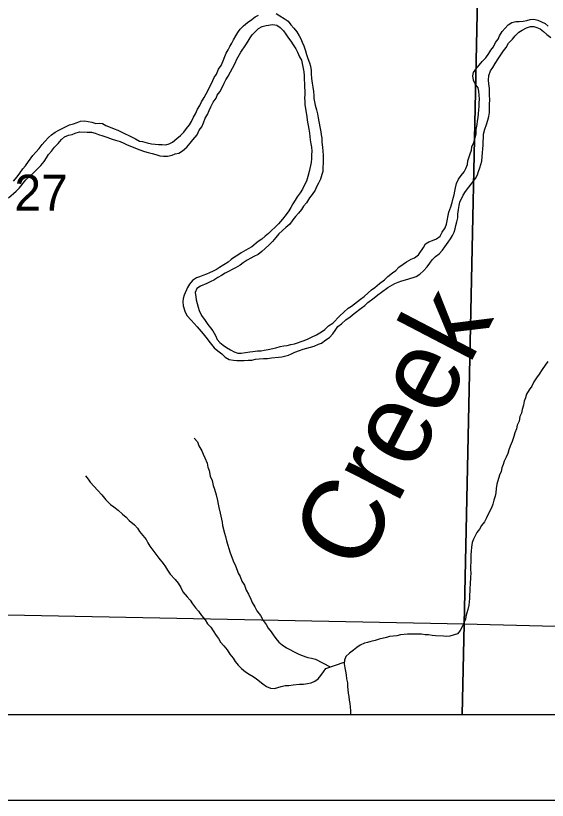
# Model space of a CAD drawing. Extents: x -7.9 to 76.1, y 0 to 22.
# Drawn here: x 6.653 to 7.274, y 14 to 14.915 of the extents above; entities that cross this region are included whole.
import ezdxf

# ---------------------------------------------------------------- set-up
doc = ezdxf.new("R2010")
doc.units = 0
for name, color, linetype in [('GM_X_Major_River', 7, 'Continuous'), ('GM_X_Minor_River', 7, 'Continuous'), ('GM_X_Minor_River_Text', 7, 'Continuous'), ('GM_X_Section', 7, 'Continuous'), ('GM_X_Section_Text', 7, 'Continuous'), ('SC_Scratch1', 7, 'Continuous'), ('SH_Data', 7, 'Continuous')]:
    doc.layers.add(name, color=color, linetype=linetype)

msp = doc.modelspace()

# ---------------------------------------------------------------- linework, layer by layer
at = {"layer": 'GM_X_Major_River'}
for points in [[(6.95765, 14.91763), (6.96185, 14.91503), (6.96683, 14.91168), (6.97142, 14.90871), (6.97451, 14.90458), (6.97798, 14.90045), (6.98144, 14.89633), (6.98416, 14.89181), (6.9861, 14.88804), (6.98767, 14.88427), (6.98962, 14.88012), (6.9916, 14.87408), (6.9928, 14.86992), (6.99437, 14.86539), (6.99634, 14.8601), (6.99753, 14.85633), (6.99836, 14.85102), (6.99841, 14.84723), (6.99886, 14.84192), (6.99969, 14.83662), (7.00014, 14.8317), (7.00096, 14.82678), (7.0014, 14.82223), (7.00145, 14.81843), (7.00307, 14.81087), (7.00466, 14.8052), (7.00586, 14.80066), (7.00668, 14.79612), (7.00712, 14.79157), (7.00875, 14.78362), (7.00955, 14.77984), (7.00998, 14.77605), (7.0108, 14.77227), (7.01085, 14.76772), (7.0117, 14.76166), (7.01214, 14.75711), (7.0122, 14.75256), (7.01231, 14.74383), (7.01202, 14.73776), (7.01207, 14.73358), (7.01099, 14.72977), (7.00916, 14.72444), (7.00695, 14.71985), (7.00473, 14.71565), (7.00289, 14.71145), (6.99955, 14.70647), (6.99657, 14.70263), (6.99285, 14.69689), (6.98949, 14.69305), (6.98689, 14.68922), (6.98353, 14.685), (6.98018, 14.68078), (6.97681, 14.67694), (6.97347, 14.67196), (6.96859, 14.6681), (6.96073, 14.66078), (6.95699, 14.65656), (6.95326, 14.65195), (6.94877, 14.64734), (6.94091, 14.64002), (6.93641, 14.63655), (6.93151, 14.6342), (6.92774, 14.63225), (6.9236, 14.62992), (6.91909, 14.62682), (6.91534, 14.62412), (6.91007, 14.62101), (6.89802, 14.61477), (6.89351, 14.61205), (6.88937, 14.60972), (6.88486, 14.60662), (6.88109, 14.60505), (6.87657, 14.60271)], [(6.87327, 14.81971), (6.87587, 14.82392), (6.87809, 14.82812), (6.87955, 14.83194), (6.88215, 14.83615), (6.88509, 14.84302), (6.88769, 14.84685), (6.89027, 14.85258), (6.89324, 14.85717), (6.89545, 14.86251), (6.89765, 14.86748), (6.89912, 14.87129), (6.90134, 14.87512), (6.90356, 14.87932), (6.90579, 14.88315), (6.90763, 14.88697), (6.91022, 14.89155), (6.91282, 14.89539), (6.91542, 14.89959), (6.91954, 14.90344), (6.92404, 14.9073), (6.92892, 14.91078), (6.93305, 14.91387), (6.93682, 14.91583)], [(7.19356, 14.80058), (7.19426, 14.80515), (7.19458, 14.80933), (7.19452, 14.8135), (7.19484, 14.81768), (7.19396, 14.82715), (7.19315, 14.83094), (7.18967, 14.83582), (7.18772, 14.83997), (7.18727, 14.84489), (7.18798, 14.8487), (7.19058, 14.85291), (7.19431, 14.85751), (7.19804, 14.86174), (7.20216, 14.86597), (7.20588, 14.87095), (7.20811, 14.87478), (7.21108, 14.87899), (7.21367, 14.88396), (7.21665, 14.8878), (7.21812, 14.89161), (7.22146, 14.89659), (7.22482, 14.90043), (7.22818, 14.90466), (7.23269, 14.90737), (7.23723, 14.90819), (7.24102, 14.90825), (7.24595, 14.90869), (7.2501, 14.90951), (7.25388, 14.9107), (7.25842, 14.91114), (7.26299, 14.91007), (7.26719, 14.90785), (7.27139, 14.90601), (7.27522, 14.90302)], [(6.64506, 14.70275), (6.65406, 14.71046), (6.6578, 14.71431), (6.66526, 14.72351), (6.67425, 14.73199), (6.67873, 14.7366), (6.68285, 14.74045), (6.68658, 14.74505), (6.68918, 14.74927), (6.69178, 14.7531), (6.69514, 14.75694), (6.69887, 14.76192), (6.70298, 14.76615), (6.70671, 14.77075), (6.71046, 14.77384), (6.71499, 14.7758), (6.71915, 14.77662), (6.72292, 14.77819), (6.72782, 14.77977), (6.73693, 14.77914), (6.74186, 14.7792), (6.74605, 14.77812), (6.75024, 14.77666), (6.75519, 14.77483), (6.75976, 14.77338), (6.76586, 14.77119), (6.77004, 14.7701), (6.77538, 14.76828), (6.77957, 14.76644), (6.78339, 14.7646), (6.78873, 14.76239), (6.7933, 14.76056), (6.79826, 14.75873), (6.80359, 14.75691), (6.80816, 14.75545), (6.81273, 14.75437), (6.81691, 14.75329), (6.82186, 14.75184), (6.82604, 14.75114), (6.83059, 14.7512), (6.83588, 14.75241), (6.83965, 14.75398), (6.84381, 14.7548), (6.84833, 14.75752), (6.8532, 14.76176), (6.85693, 14.76636), (6.86029, 14.7702), (6.86513, 14.77634), (6.86772, 14.78169), (6.8707, 14.78552), (6.87253, 14.7901), (6.87473, 14.79545), (6.87733, 14.80004), (6.87916, 14.80461), (6.88138, 14.80882), (6.88396, 14.81417), (6.88731, 14.81876), (6.88878, 14.82258), (6.89176, 14.82641), (6.89398, 14.83062), (6.89694, 14.83635), (6.89878, 14.84017), (6.90137, 14.84476), (6.90434, 14.84973), (6.90656, 14.85394), (6.90952, 14.85967), (6.91173, 14.86425), (6.91616, 14.87266), (6.92212, 14.88109), (6.92471, 14.8853), (6.92732, 14.88913), (6.92954, 14.89296), (6.93328, 14.8968), (6.93703, 14.90027)], [(6.93703, 14.90027), (6.94117, 14.9026), (6.9457, 14.9038), (6.95365, 14.90467), (6.95821, 14.90398), (6.96204, 14.90137), (6.96588, 14.89763), (6.96897, 14.8935), (6.97206, 14.88899), (6.97477, 14.88523), (6.97748, 14.88109), (6.98057, 14.87658), (6.98252, 14.87244), (6.98487, 14.86716), (6.9872, 14.86339), (6.98966, 14.84977), (6.99009, 14.84522), (6.99016, 14.84067), (6.9906, 14.83612), (6.99077, 14.82322), (6.99045, 14.81904), (6.99088, 14.81525), (6.99093, 14.81146), (6.99175, 14.80654), (6.99339, 14.79745), (6.99383, 14.79329), (6.99549, 14.78269), (6.99631, 14.77814), (6.99674, 14.77435), (6.99717, 14.77019), (6.99799, 14.76564), (6.9988, 14.76186), (6.99925, 14.75693), (6.99855, 14.75275), (6.9986, 14.74858), (6.99828, 14.74402), (6.99758, 14.74022), (6.99615, 14.73337), (6.99433, 14.72765), (6.99289, 14.72231), (6.9903, 14.71697), (6.98809, 14.71276), (6.98549, 14.70855), (6.98214, 14.70396), (6.97954, 14.70012), (6.97694, 14.69554), (6.97473, 14.69133), (6.97212, 14.6875), (6.96914, 14.68329), (6.96505, 14.67792), (6.96019, 14.67254), (6.95608, 14.66793), (6.95233, 14.66484), (6.94859, 14.661), (6.94484, 14.65791), (6.94072, 14.65444), (6.93658, 14.65173), (6.92908, 14.64555), (6.92494, 14.64322), (6.91666, 14.63855), (6.91291, 14.63584), (6.90877, 14.63351), (6.90501, 14.6308), (6.90126, 14.62772), (6.89149, 14.62151), (6.88773, 14.61918), (6.88396, 14.61723), (6.87982, 14.61528), (6.87605, 14.61371), (6.8719, 14.61214), (6.86812, 14.61057), (6.86435, 14.60937), (6.85984, 14.60628), (6.85648, 14.60206), (6.85388, 14.59823), (6.85021, 14.58907), (6.84875, 14.58526), (6.84842, 14.58146), (6.84886, 14.57691), (6.85124, 14.56935), (6.85357, 14.56521), (6.85819, 14.55996), (6.86165, 14.55622), (6.86512, 14.55209), (6.87243, 14.54422), (6.87552, 14.54009), (6.88054, 14.53371), (6.88516, 14.5277), (6.88938, 14.52434), (6.89398, 14.52061), (6.89783, 14.51687), (6.90279, 14.51428), (6.90773, 14.51321), (6.91153, 14.51288), (6.92025, 14.51301), (6.92479, 14.51344), (6.92896, 14.5135), (6.9335, 14.51433), (6.93767, 14.51476), (6.94259, 14.51521), (6.94752, 14.51528)], [(7.17847, 14.71007), (7.1904, 14.72541), (7.19262, 14.72961), (7.1937, 14.73342), (7.19516, 14.73762), (7.19663, 14.74143), (7.19771, 14.74562), (7.19834, 14.75549), (7.19866, 14.75929), (7.19935, 14.76462), (7.1993, 14.76841), (7.19962, 14.77259), (7.19956, 14.77676), (7.201, 14.78285), (7.2032, 14.78819), (7.20465, 14.79315), (7.20573, 14.79772), (7.20643, 14.80228), (7.20675, 14.80646), (7.20668, 14.81139), (7.20698, 14.81746), (7.20654, 14.82201), (7.20643, 14.83036), (7.2056, 14.83566), (7.20554, 14.83983), (7.20584, 14.84553), (7.20767, 14.85087), (7.21027, 14.8547), (7.21324, 14.85929), (7.21658, 14.86465), (7.21993, 14.86963), (7.2229, 14.87423), (7.22588, 14.87806), (7.22885, 14.88303), (7.23334, 14.88765), (7.2367, 14.89149), (7.24081, 14.8961), (7.24457, 14.89843), (7.24984, 14.90078), (7.25437, 14.90236), (7.25816, 14.90241), (7.26197, 14.90133), (7.26578, 14.89986), (7.26961, 14.89688), (7.27345, 14.89313), (7.27805, 14.88978)], [(6.65087, 14.72218), (6.65497, 14.72717), (6.65833, 14.73139), (6.66167, 14.73637), (6.66466, 14.7402), (6.66838, 14.74519), (6.67322, 14.75208), (6.67696, 14.75593), (6.68069, 14.76015), (6.68442, 14.76476), (6.6874, 14.76859), (6.69151, 14.7732), (6.69526, 14.77629), (6.69939, 14.77938), (6.70391, 14.78172), (6.70843, 14.78406), (6.7122, 14.78601), (6.71634, 14.78796), (6.72087, 14.78916), (6.72502, 14.79074), (6.72918, 14.79193), (6.73372, 14.79237), (6.7379, 14.79167), (6.74246, 14.79098), (6.74703, 14.78952), (6.75082, 14.78995), (6.75462, 14.78924), (6.75882, 14.78703), (6.76377, 14.7852), (6.76835, 14.78298), (6.77255, 14.78152), (6.79316, 14.77156), (6.79774, 14.76897), (6.80154, 14.76826), (6.80687, 14.76682), (6.81181, 14.76574), (6.81637, 14.76543), (6.82017, 14.76472), (6.82434, 14.76478), (6.82852, 14.76446), (6.83267, 14.76565), (6.83644, 14.7676), (6.84169, 14.77185), (6.84581, 14.77532), (6.84955, 14.77916), (6.85291, 14.78338), (6.85626, 14.78798), (6.85848, 14.79181), (6.86107, 14.79678), (6.86329, 14.8006), (6.86549, 14.80594), (6.86847, 14.81054), (6.8703, 14.81474), (6.87327, 14.81971)], [(6.87657, 14.60271), (6.86903, 14.59957), (6.8649, 14.59686), (6.86306, 14.59228), (6.86351, 14.58736), (6.86394, 14.58357), (6.86633, 14.57525), (6.86751, 14.57147), (6.87025, 14.56544), (6.8745, 14.55943), (6.87759, 14.55492), (6.88068, 14.55117), (6.88338, 14.54741), (6.88649, 14.54214), (6.88845, 14.53761), (6.89153, 14.53386), (6.89574, 14.53088), (6.89957, 14.52828), (6.90416, 14.52531), (6.90836, 14.52309), (6.91255, 14.52163), (6.91672, 14.52168), (6.92164, 14.52213), (6.92656, 14.52296), (6.93035, 14.52339), (6.93564, 14.52422), (6.93981, 14.52428), (6.94359, 14.52509), (6.94813, 14.52591), (6.95343, 14.52712), (6.95721, 14.52793), (6.96212, 14.52914), (6.96628, 14.52995), (6.97045, 14.53039), (6.9746, 14.53158), (6.97876, 14.5324), (6.99008, 14.53635), (6.99498, 14.53831), (6.99875, 14.54026), (7.0044, 14.543), (7.01042, 14.54649), (7.01418, 14.5492), (7.01867, 14.55344), (7.02356, 14.55654), (7.03178, 14.565), (7.03666, 14.56924), (7.04153, 14.57386), (7.04529, 14.57619), (7.05579, 14.58468), (7.0603, 14.58778), (7.06479, 14.59201), (7.06891, 14.59548), (7.07267, 14.59819), (7.07829, 14.60282), (7.08393, 14.60708), (7.08805, 14.61093), (7.0933, 14.61517), (7.09705, 14.61788), (7.10079, 14.62173), (7.10567, 14.62521), (7.10981, 14.62792), (7.11507, 14.63103), (7.11884, 14.6326), (7.12373, 14.63608), (7.12968, 14.64489), (7.1319, 14.64909), (7.13566, 14.65142), (7.14019, 14.653), (7.14471, 14.65496), (7.14884, 14.65805), (7.15143, 14.66264), (7.15477, 14.66762), (7.15623, 14.67182), (7.15732, 14.676), (7.15837, 14.68209), (7.15908, 14.6859), (7.16127, 14.69237), (7.1631, 14.69733), (7.16417, 14.70228), (7.16525, 14.70609), (7.16595, 14.71065), (7.16704, 14.71446), (7.16811, 14.71941), (7.17031, 14.72437), (7.17329, 14.72859), (7.17702, 14.73319), (7.17887, 14.73701), (7.1807, 14.74159), (7.1814, 14.74578), (7.18286, 14.75035), (7.18395, 14.75416), (7.18541, 14.75835), (7.18611, 14.76216), (7.18832, 14.76712), (7.18975, 14.77321), (7.19084, 14.7774), (7.19115, 14.78234), (7.19221, 14.78805), (7.19253, 14.79222), (7.19323, 14.79641), (7.19356, 14.80058)], [(6.94752, 14.51528), (6.95206, 14.5161), (6.96039, 14.51697), (6.96417, 14.5174), (6.97173, 14.51902), (6.97551, 14.52059), (6.97927, 14.52254), (6.98455, 14.52451), (6.98908, 14.52609), (6.99324, 14.52729), (6.99739, 14.52848), (7.00193, 14.52968), (7.00682, 14.53203), (7.0106, 14.53322), (7.01548, 14.53708), (7.01961, 14.53979), (7.02373, 14.54402), (7.02633, 14.54785), (7.02968, 14.55245), (7.0338, 14.55592), (7.03867, 14.56054), (7.04393, 14.56403), (7.04843, 14.56788), (7.05669, 14.57407), (7.06082, 14.57716), (7.06456, 14.58063), (7.07208, 14.58604), (7.0762, 14.58951), (7.08033, 14.59261), (7.08784, 14.59802), (7.09612, 14.60269), (7.09989, 14.60426), (7.10404, 14.60583), (7.10857, 14.60703), (7.11726, 14.60981), (7.12103, 14.611), (7.12517, 14.61371), (7.12966, 14.61757), (7.13377, 14.62218), (7.13675, 14.62639), (7.13973, 14.63023), (7.14347, 14.63408), (7.1476, 14.63755), (7.15171, 14.64178), (7.15431, 14.64561), (7.15841, 14.65098), (7.16101, 14.6548), (7.16324, 14.65863), (7.16546, 14.66283), (7.16654, 14.66664), (7.16725, 14.67045), (7.16833, 14.67464), (7.16941, 14.67921), (7.16973, 14.68376), (7.17041, 14.68908), (7.17111, 14.69365), (7.17182, 14.69745), (7.17587, 14.70586), (7.17847, 14.71007)]]:
    msp.add_lwpolyline(points, dxfattribs=at)
at = {"layer": 'GM_X_Minor_River'}
for points in [[(7.2748, 14.5118), (7.27144, 14.50758), (7.2681, 14.5026), (7.26438, 14.49686), (7.26141, 14.49264), (7.25844, 14.48805), (7.25585, 14.48308), (7.25287, 14.47887), (7.2499, 14.47389), (7.24845, 14.46932), (7.24698, 14.46551), (7.24629, 14.46094), (7.24484, 14.45599), (7.24376, 14.45142), (7.24191, 14.4476), (7.24123, 14.44228), (7.23902, 14.43769), (7.23794, 14.43313), (7.2361, 14.42855), (7.23502, 14.42436), (7.23283, 14.41864), (7.23063, 14.41292), (7.22917, 14.40872), (7.22809, 14.40454), (7.22587, 14.40033), (7.22366, 14.39537), (7.22257, 14.39156), (7.22111, 14.38774), (7.22003, 14.38355), (7.21819, 14.37936), (7.2153, 14.36869), (7.21423, 14.36374), (7.21392, 14.35843), (7.21321, 14.35462), (7.21176, 14.35005), (7.2103, 14.34548), (7.20884, 14.34128), (7.20515, 14.33364), (7.20293, 14.32944), (7.20072, 14.32485), (7.19737, 14.32064), (7.19477, 14.31605), (7.19179, 14.31221), (7.18995, 14.30839), (7.18772, 14.30457), (7.18626, 14.30075), (7.18557, 14.29543), (7.18526, 14.29049), (7.18493, 14.28632), (7.18461, 14.28214), (7.18468, 14.2772), (7.18435, 14.27341), (7.1844, 14.26961), (7.18484, 14.26506), (7.18453, 14.26013), (7.18388, 14.25215), (7.18356, 14.24759), (7.18361, 14.2438), (7.18329, 14.23962), (7.18334, 14.23545), (7.18264, 14.23164), (7.18231, 14.22747), (7.18124, 14.22252), (7.18016, 14.21871), (7.17908, 14.21452), (7.17837, 14.21072), (7.17652, 14.2069), (7.17506, 14.20308), (7.17247, 14.19811), (7.16911, 14.19427), (7.16043, 14.1915), (7.15664, 14.19107), (7.15284, 14.19139), (7.14336, 14.19202), (7.13956, 14.19235), (7.13538, 14.19305), (7.13159, 14.193), (7.12703, 14.1937), (7.12248, 14.19363), (7.11868, 14.19396), (7.11072, 14.19385), (7.10277, 14.19298), (7.09824, 14.19178), (7.08991, 14.19091), (7.08613, 14.18972), (7.07781, 14.18809), (7.0729, 14.1865), (7.06799, 14.1853), (7.06422, 14.18411), (7.06043, 14.1833), (7.05554, 14.18095), (7.05178, 14.17825)], [(6.86194, 14.42228), (6.86578, 14.41816), (6.86736, 14.41362), (6.87086, 14.4076), (6.87243, 14.40383), (6.87438, 14.3993), (6.87674, 14.39326), (6.87756, 14.38872), (6.87913, 14.38457), (6.88035, 14.37814), (6.8827, 14.37286), (6.88391, 14.36718), (6.88549, 14.36303), (6.88747, 14.35623), (6.88908, 14.3498), (6.8899, 14.34526), (6.89071, 14.34147), (6.89193, 14.33504), (6.89435, 14.32445), (6.89478, 14.32066), (6.89718, 14.31158), (6.89837, 14.30781), (6.89957, 14.30251), (6.90393, 14.28853), (6.90589, 14.28363), (6.90747, 14.27948), (6.90982, 14.27344), (6.91178, 14.26853), (6.91297, 14.26475), (6.9153, 14.26099), (6.91727, 14.2557), (6.92037, 14.25081), (6.92234, 14.24515), (6.92506, 14.24025), (6.92779, 14.2346), (6.92935, 14.23083), (6.93246, 14.22556), (6.9348, 14.22104), (6.93904, 14.2154), (6.94215, 14.20976), (6.94563, 14.20487), (6.94834, 14.20073), (6.95181, 14.19661), (6.95413, 14.19284), (6.95722, 14.18871), (6.96069, 14.18459), (6.96453, 14.18122), (6.9695, 14.17788), (6.97408, 14.17566), (6.97791, 14.17344), (6.98248, 14.17123), (6.98668, 14.16939), (6.9943, 14.16645), (6.99886, 14.16576), (7.00343, 14.16468), (7.02042, 14.15556)], [(6.73474, 14.37842), (6.73783, 14.37467), (6.74053, 14.37091), (6.74515, 14.36604), (6.749, 14.36192), (6.754, 14.3563), (6.75863, 14.35029), (6.76401, 14.34505), (6.76784, 14.34244), (6.7732, 14.33835), (6.77819, 14.33386), (6.78241, 14.33012), (6.78588, 14.32638), (6.79201, 14.32115), (6.79548, 14.3174), (6.7978, 14.31364), (6.80166, 14.30876), (6.80589, 14.30426), (6.80784, 14.30012), (6.81017, 14.29636), (6.82059, 14.28246), (6.82561, 14.27608), (6.82831, 14.27232), (6.83064, 14.26856), (6.83374, 14.26367), (6.83951, 14.25767), (6.84298, 14.25317), (6.84608, 14.24828), (6.84843, 14.243), (6.85343, 14.23738), (6.8569, 14.23325), (6.85999, 14.22912), (6.86346, 14.22461), (6.86693, 14.22049), (6.87041, 14.2156), (6.87465, 14.21035), (6.87737, 14.20583), (6.88121, 14.20209), (6.88392, 14.19757), (6.88741, 14.19231), (6.89011, 14.18855), (6.89244, 14.18441), (6.89629, 14.18029), (6.90015, 14.17541), (6.90325, 14.17052), (6.9071, 14.16564), (6.90981, 14.16188), (6.91328, 14.15776), (6.91712, 14.15363), (6.92173, 14.1499), (6.92593, 14.14693), (6.93052, 14.14433), (6.93435, 14.14173), (6.94201, 14.13576), (6.94622, 14.13278), (6.9508, 14.13095), (6.95536, 14.13025), (6.95951, 14.13145), (6.96329, 14.13264), (6.96782, 14.13384), (6.97237, 14.1339), (6.97729, 14.13473), (6.98486, 14.13559), (6.98941, 14.13565), (6.99395, 14.13609), (6.99849, 14.13692), (7.00264, 14.13887), (7.00639, 14.14158), (7.00975, 14.14542), (7.01273, 14.15001), (7.01533, 14.15384), (7.03702, 14.16114)], [(7.05178, 14.17825), (7.04765, 14.17515), (7.04315, 14.17168), (7.03865, 14.16782), (7.03719, 14.16363), (7.03687, 14.15907), (7.03769, 14.15453), (7.0385, 14.15074), (7.03932, 14.1462), (7.03976, 14.14166), (7.04058, 14.13711), (7.04064, 14.13294), (7.0415, 14.12498), (7.04231, 14.1212), (7.04275, 14.11665), (7.04356, 14.11287), (7.04399, 14.10908), (7.04443, 14.10454), (7.0441, 14.10073), (7.04381, 14.1)]]:
    msp.add_lwpolyline(points, dxfattribs=at)
at = {"layer": 'GM_X_Section'}
for points in [[(7.19836, 15.20958), (7.17682, 14.20532), (6.16992, 14.22528), (6.19582, 15.24098)], [(7.19836, 15.20958), (8.22746, 15.17634), (8.19936, 14.17955), (7.17682, 14.20532)]]:
    msp.add_lwpolyline(points, close=True, dxfattribs=at)
at = {"layer": 'SC_Scratch1'}
for points in [[(6.167, 14.1), (7.17455, 14.1), (7.17682, 14.20532), (6.16992, 14.22528)], [(7.17455, 14.1), (8.19719, 14.1), (8.19936, 14.17955), (7.17682, 14.20532)]]:
    msp.add_lwpolyline(points, close=True, dxfattribs=at)
at = {"layer": 'SH_Data'}
for p, q in [((2.1, 14.1), (8.9, 14.1)), ((2, 14), (9, 14))]:
    msp.add_line(p, q, dxfattribs=at)

# ---------------------------------------------------------------- texts
at = {"layer": 'GM_X_Minor_River_Text'}
msp.add_text('Creek', height=0.094674, rotation=62.5028, dxfattribs=at).set_placement((7.056, 14.26292))
at = {"layer": 'GM_X_Section_Text'}
msp.add_text('27', height=0.041856, rotation=0.00001, dxfattribs=at).set_placement((6.6519, 14.68781))

doc.saveas('drawing.dxf')
